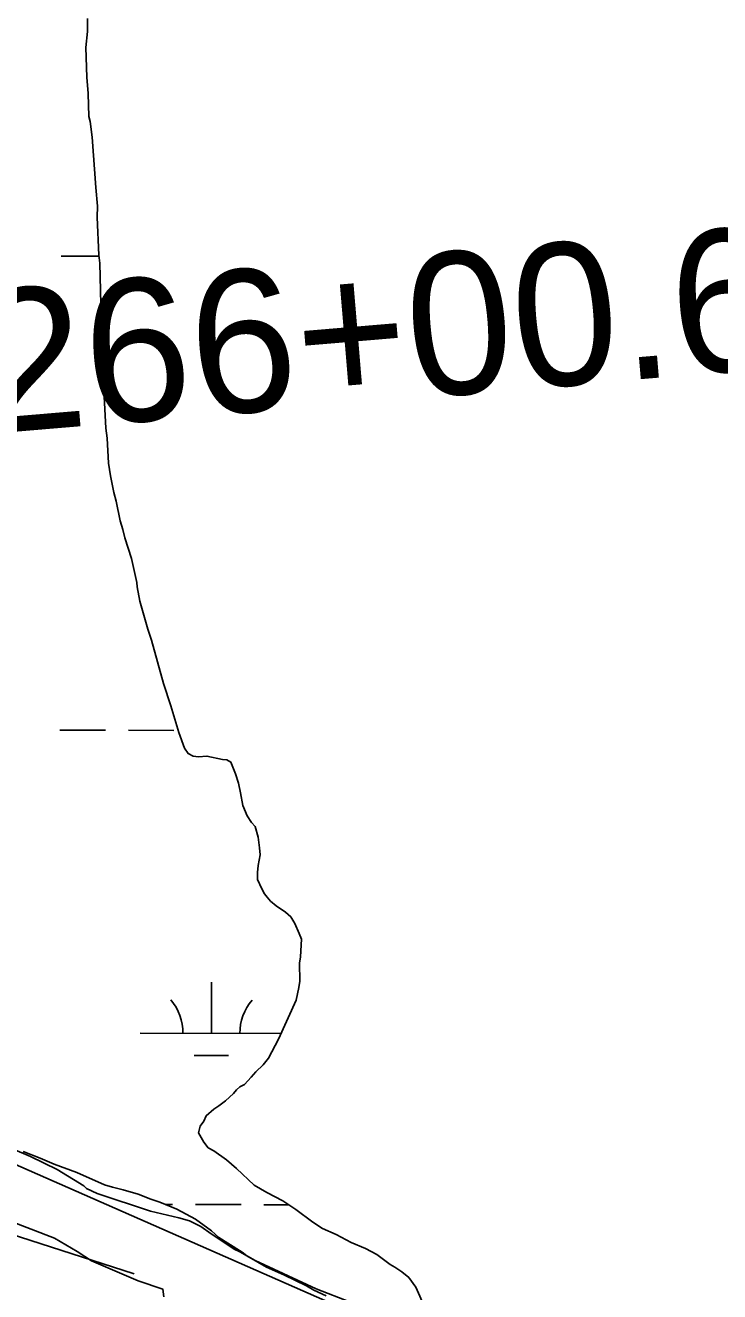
# Model space of a CAD drawing. Extents: x 3161665 to 3199565, y 885729 to 911164.
# Drawn here: x 3172692 to 3173180, y 901504 to 902392 of the extents above; entities that cross this region are included whole.
import ezdxf

# ---------------------------------------------------------------- set-up
doc = ezdxf.new("R2010")
doc.units = 0
for name, color, linetype in [('V-ROAD-CNTR', 7, 'Continuous'), ('V-SITE-VEGE', 7, 'Continuous'), ('V-SURV-IDEN', 7, 'Continuous'), ('V-TOPO-SHOR', 7, 'Continuous'), ('V-WETL-SWMP', 7, 'Continuous')]:
    doc.layers.add(name, color=color, linetype=linetype)

msp = doc.modelspace()

# ---------------------------------------------------------------- linework, layer by layer
at = {"layer": 'V-ROAD-CNTR'}
msp.add_line((3172673.46, 901546.74), (3172768.67, 901516.14), dxfattribs=at)
at = {"layer": 'V-SITE-VEGE'}
for points in [[(3172683.24, 901603.93), (3172695.93, 901598.62), (3172714.64, 901589.31), (3172733.35, 901578.01), (3172735.36, 901576.01), (3172742.71, 901572.69), (3172780.11, 901560.09), (3172800.14, 901555.47), (3172807.49, 901553.48), (3172815.51, 901549.49), (3172822.86, 901544.17), (3172828.21, 901540.84), (3172838.9, 901533.52), (3172842.91, 901531.53), (3172853.6, 901525.55), (3172896.36, 901505.62), (3172920.41, 901496.33)], [(3172789.59, 901500.05), (3172788.91, 901505.39), (3172771.54, 901511.35), (3172738.81, 901525.3), (3172728.78, 901531.95), (3172712.74, 901541.26), (3172680.01, 901553.87)]]:
    msp.add_lwpolyline(points, dxfattribs=at)
at = {"layer": 'V-TOPO-SHOR'}
msp.add_lwpolyline([(3172559.17, 901648.37), (3173420.15, 901269.81), (3173437.79, 901270)], dxfattribs=at)
at = {"layer": 'V-WETL-SWMP'}
for p, q in [((3172717.55, 902230.47), (3172744.07, 902230.4)), ((3172716.63, 901897.79), (3172748.63, 901897.71)), ((3172764.63, 901897.66), (3172796.63, 901897.57)), ((3172822.89, 901684.9), (3172822.99, 901720.9)), ((3172772.89, 901685.03), (3172871.63, 901684.76)), ((3172810.84, 901669.5), (3172834.84, 901669.43)), ((3172790.67, 901564.91), (3172795.71, 901564.9)), ((3172811.71, 901564.86), (3172843.71, 901564.77)), ((3172859.71, 901564.72), (3172876.99, 901564.68))]:
    msp.add_line(p, q, dxfattribs=at)
for points in [[(3172735.95, 902397.22), (3172735.97, 902388.01), (3172734.77, 902376.95), (3172735.43, 902356.06), (3172736.37, 902344.7), (3172737.02, 902328.43), (3172737.95, 902325.05), (3172739.21, 902314), (3172741.74, 902278.68), (3172743, 902265.48), (3172742.71, 902257.8), (3172744, 902231.08), (3172744.62, 902225.56), (3172746.31, 902158.3), (3172748.87, 902109.78), (3172749.81, 902102.72), (3172750.77, 902085.21), (3172752.02, 902076.31), (3172754.5, 902064.65), (3172756.05, 902058.51), (3172758.85, 902044.69), (3172760.7, 902038.55), (3172762.25, 902032.72), (3172766.89, 902018.3), (3172770.61, 902001.41), (3172770.93, 901998.34), (3172772.79, 901988.21)], [(3172772.79, 901988.21), (3172778.36, 901968.57), (3172780.84, 901960.9), (3172789.2, 901930.51), (3172794.45, 901914.86), (3172800.02, 901896.14), (3172804.04, 901885.09), (3172806.5, 901881.41), (3172810.19, 901879.57), (3172813.88, 901878.97), (3172819.71, 901879.6), (3172830.78, 901877.16), (3172833.85, 901876.86), (3172836.62, 901875.33), (3172839.71, 901867.05), (3172841.87, 901860.6), (3172843.42, 901853.85), (3172844.98, 901844.95), (3172848.06, 901837.58), (3172851.14, 901832.98), (3172853.61, 901830.22), (3172855.77, 901822.55), (3172856.71, 901815.18), (3172857.03, 901810.27), (3172855.82, 901802.89), (3172855.22, 901797.98), (3172855.23, 901793.07), (3172858.31, 901786.32), (3172860.16, 901782.94), (3172862.01, 901780.49), (3172864.47, 901777.73), (3172868.47, 901774.36), (3172874.93, 901770.08), (3172878.63, 901766.7), (3172881.4, 901762.1), (3172884.49, 901755.05), (3172886.03, 901751.06), (3172885.44, 901738.77), (3172884.84, 901734.16), (3172884.87, 901721.57), (3172884.26, 901717.27), (3172882.44, 901708.36), (3172869.91, 901681), (3172862.88, 901667.47), (3172859.2, 901662.85), (3172853.99, 901657.93), (3172850.93, 901654.24), (3172846.03, 901649), (3172842.96, 901647.46), (3172840.51, 901645.31), (3172838.36, 901642.85), (3172832.84, 901637.61), (3172828.24, 901634.22), (3172824.56, 901631.76), (3172819.35, 901627.14), (3172817.52, 901623.45), (3172815.07, 901619.76), (3172813.85, 901615.15), (3172817.55, 901608.71), (3172820.63, 901604.72), (3172824.63, 901602.58), (3172833.55, 901596.15), (3172840.63, 901590.02), (3172852.94, 901578.38), (3172861.86, 901573.18), (3172872.93, 901567.37), (3172882.15, 901561.25), (3172894.15, 901552.37), (3172900.92, 901548.08), (3172910.45, 901543.8), (3172920.9, 901538.3), (3172931.05, 901534.02), (3172939.04, 901529.74), (3172948.27, 901522.7), (3172951.65, 901520.86), (3172956.57, 901517.49), (3172961.5, 901513.51), (3172966.43, 901506.77), (3172972.6, 901492.65)], [(3172798.61, 901561.68), (3172786.63, 901566.56), (3172780.48, 901568.7), (3172771.56, 901572.06), (3172761.12, 901575.11), (3172753.43, 901576.93), (3172747.9, 901578.76), (3172728.53, 901587.32), (3172712.55, 901593.12), (3172702.71, 901597.4), (3172690.73, 901601.98)], [(3172903.48, 901500.79), (3172894.87, 901504.77), (3172889.64, 901507.82), (3172874.27, 901515.16), (3172861.67, 901520.97), (3172847.83, 901528.92), (3172844.44, 901531.37), (3172828.14, 901541.78), (3172822.91, 901546.37), (3172811.84, 901554.64), (3172798.61, 901561.68)]]:
    msp.add_lwpolyline(points, dxfattribs=at)
for centre, start, end in [((3172767.65, 901685.52), 359.06985, 40.6135), ((3172878.13, 901685.22), 139.06984, 180.6135)]:
    msp.add_arc(centre, 35.25, start, end, dxfattribs=at)

# ---------------------------------------------------------------- texts
at = {"layer": 'V-SURV-IDEN'}
msp.add_text('266+00.6', height=100, rotation=4.80611, dxfattribs=at).set_placement((3172663.66, 902105.39))

doc.saveas('drawing.dxf')
